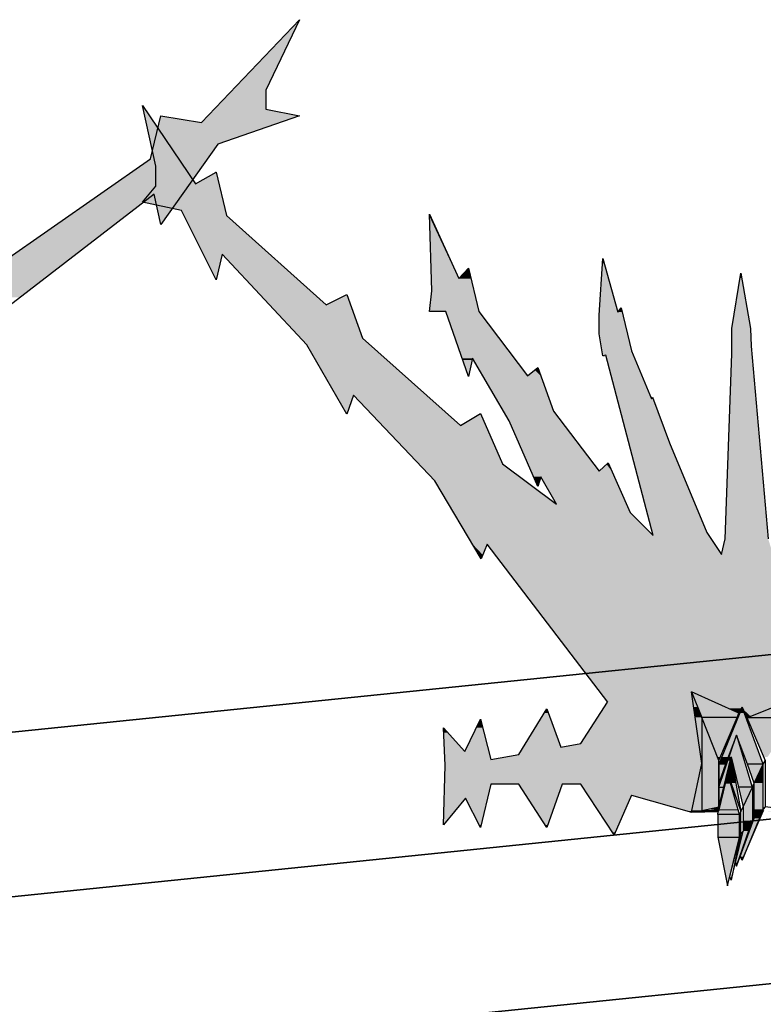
# Model space of a CAD drawing. Header units: millimetres. Extents: x 0 to 16721, y 217 to 10981.
# Tile 379 of 394: x 9391 to 9550, y 6271 to 6481. Entities that reach past the tile are written whole.
import ezdxf

# ---------------------------------------------------------------- set-up
doc = ezdxf.new("R2010")
doc.units = ezdxf.units.MM
doc.layers.add('PDF_PSS & TL', color=7, linetype='Continuous', true_color=0x7fffdf)

msp = doc.modelspace()

# ---------------------------------------------------------------- linework, layer by layer
at = {"layer": 'PDF_PSS & TL', "color": 7, "lineweight": 25}
for points in [[(9429.96, 6459.23), (9450.89, 6481.19)], [(9450.89, 6481.19), (9443.74, 6466.12), (9443.74, 6462.09)], [(9417.36, 6462.87), (9428.66, 6446.1)], [(9420.22, 6449.87), (9417.36, 6462.87)], [(9443.74, 6462.09), (9450.89, 6460.66)], [(9419.05, 6451.43), (9421.26, 6460.66), (9429.96, 6459.23)], [(9450.89, 6460.66), (9433.47, 6454.55)], [(9433.47, 6454.55), (9421.26, 6437.39)], [(9376.55, 6421.8), (9419.04, 6451.43)], [(9420.22, 6445.58), (9420.22, 6449.87)], [(9428.66, 6446.1), (9433.08, 6448.57)], [(9433.08, 6448.57), (9435.29, 6439.34)], [(9417.36, 6442.2), (9420.21, 6445.58)], [(9419.83, 6443.89), (9381.88, 6414.65)], [(9421.26, 6437.39), (9419.83, 6443.89)], [(9425.67, 6440.38), (9417.36, 6442.2)], [(9433.08, 6425.57), (9425.67, 6440.38)], [(9435.29, 6439.34), (9456.6, 6420.24)], [(9479.22, 6423.23), (9478.7, 6439.6)], [(9478.7, 6439.6), (9484.94, 6425.83), (9487.01, 6428.04), (9489.22, 6418.81)], [(9434.38, 6431.03), (9433.08, 6425.57)], [(9452.45, 6411.66), (9434.38, 6431.03)], [(9514.96, 6418.03), (9515.74, 6430.12)], [(9515.73, 6430.12), (9518.98, 6418.68), (9519.63, 6419.59)], [(9541.08, 6366.83), (9541.86, 6370.2), (9543.29, 6409.71), (9543.29, 6415.17), (9545.24, 6426.99), (9547.31, 6415.17), (9547.44, 6411.4), (9551.08, 6370.2)], [(9456.6, 6420.24), (9461.02, 6422.45)], [(9461.02, 6422.45), (9464.4, 6413.09)], [(9482.21, 6418.81), (9478.7, 6418.81), (9479.22, 6423.23)], [(9519.63, 6419.59), (9521.84, 6410.36)], [(9487.01, 6404.9), (9482.21, 6418.81)], [(9489.22, 6418.81), (9499.62, 6405.03), (9501.83, 6406.85)], [(9515.73, 6409.32), (9514.96, 6414), (9514.96, 6418.03)], [(9461.02, 6396.85), (9452.45, 6411.66)], [(9464.4, 6413.09), (9485.32, 6394.38)], [(9516.39, 6409.45), (9515.74, 6409.32)], [(9526.52, 6370.86), (9516.39, 6409.45)], [(9521.84, 6410.36), (9526.13, 6400.1), (9526.39, 6400.49), (9530.03, 6390.74), (9537.96, 6371.51)], [(9487.92, 6408.8), (9487.01, 6404.9)], [(9502.48, 6383.46), (9501.83, 6381.38), (9495.72, 6395.42), (9487.92, 6408.8)], [(9501.83, 6406.85), (9505.21, 6397.5)], [(9462.45, 6400.88), (9461.02, 6396.85)], [(9479.87, 6382.55), (9462.45, 6400.87)], [(9485.33, 6394.38), (9489.61, 6396.98)], [(9489.61, 6396.98), (9494.29, 6386.19), (9505.86, 6377.61)], [(9505.21, 6397.5), (9514.95, 6384.63)], [(9514.96, 6384.63), (9516.9, 6386.45), (9521.58, 6375.79)], [(9489.74, 6365.92), (9479.87, 6382.55)], [(9505.86, 6377.61), (9502.48, 6383.46)], [(9521.58, 6375.79), (9526.52, 6370.86)], [(9537.96, 6371.51), (9541.08, 6366.83)], [(9491.04, 6369.04), (9489.74, 6365.92)], [(9516.78, 6335.25), (9491.04, 6369.03)], [(9521.84, 6315.36), (9534.71, 6311.72), (9536.92, 6322.12), (9534.71, 6337.45)], [(9544.85, 6332.91), (9534.71, 6337.46), (9536.92, 6332)], [(9546.8, 6332), (9556.8, 6332), (9560.44, 6337.46), (9546.8, 6332), (9546.54, 6332)], [(9511.06, 6326.41), (9516.77, 6335.25)], [(9497.8, 6324.07), (9503.78, 6333.82), (9506.77, 6325.63)], [(9550.04, 6321.99), (9545.5, 6334.21), (9540.56, 6321.99), (9540.56, 6322.77)], [(9544.46, 6332), (9544.85, 6332.91), (9545.5, 6334.21), (9546.41, 6332.26), (9546.54, 6332), (9550.43, 6322.77)], [(9486.23, 6324.72), (9489.61, 6331.61)], [(9489.61, 6331.61), (9491.82, 6323.03)], [(9540.56, 6322.77), (9544.46, 6332), (9536.92, 6332)], [(9536.92, 6332), (9536.92, 6322.12), (9536.92, 6312.11)], [(9540.56, 6312.89), (9540.56, 6322.77), (9536.92, 6332)], [(9546.8, 6332), (9546.41, 6332.26)], [(9481.69, 6329.79), (9486.23, 6324.72)], [(9481.69, 6308.99), (9482.08, 6321.73), (9481.69, 6329.79)], [(9540.56, 6317.05), (9544.33, 6328.23), (9547.7, 6317.05)], [(9548.1, 6317.96), (9546.67, 6321.99), (9544.33, 6328.23), (9541.99, 6321.99), (9540.56, 6317.96)], [(9506.77, 6325.63), (9511.06, 6326.41)], [(9491.82, 6323.03), (9497.8, 6324.07)], [(9536.92, 6312.11), (9540.56, 6312.89), (9541.6, 6317.05), (9543.16, 6323.55), (9544.72, 6317.05), (9545.76, 6312.89), (9547.71, 6317.05), (9544.72, 6317.05)], [(9541.86, 6317.83), (9543.16, 6323.55), (9545.24, 6311.85)], [(9556.8, 6312.11), (9550.43, 6312.89), (9550.04, 6312.37), (9550.04, 6321.99), (9550.43, 6322.77), (9550.43, 6312.89)], [(9540.56, 6312.37), (9540.56, 6317.96), (9540.56, 6321.99)], [(9541.99, 6321.99), (9540.56, 6321.99)], [(9540.56, 6321.99), (9540.56, 6312.89), (9540.56, 6312.37), (9540.56, 6312.24)], [(9550.04, 6321.99), (9546.67, 6321.99)], [(9548.1, 6310.42), (9548.1, 6317.96), (9550.04, 6321.99)], [(9542.38, 6320.17), (9541.86, 6317.83), (9540.56, 6312.24), (9540.56, 6312.11)], [(9544.98, 6311.2), (9542.38, 6320.17), (9545.24, 6311.85)], [(9491.82, 6317.7), (9489.61, 6308.48), (9486.37, 6314.71)], [(9497.8, 6317.7), (9491.82, 6317.7)], [(9503.78, 6308.47), (9497.8, 6317.7)], [(9507.03, 6317.7), (9503.78, 6308.48)], [(9511.06, 6317.7), (9507.03, 6317.7)], [(9518.2, 6306.92), (9511.06, 6317.7)], [(9540.56, 6317.96), (9540.56, 6317.05), (9541.6, 6317.05)], [(9540.56, 6312.37), (9540.56, 6312.89), (9540.56, 6317.05), (9540.56, 6312.24)], [(9547.71, 6317.05), (9548.1, 6317.96)], [(9547.71, 6317.05), (9547.71, 6309.9), (9548.1, 6310.42)], [(9486.36, 6314.71), (9481.69, 6308.99)], [(9521.84, 6315.36), (9518.2, 6306.92)], [(9534.71, 6311.72), (9536.92, 6312.11), (9540.56, 6312.11), (9540.56, 6312.37)], [(9540.3, 6311.2), (9540.43, 6311.85), (9540.56, 6312.11)], [(9540.56, 6312.89), (9540.56, 6312.24), (9540.56, 6312.89)], [(9540.56, 6312.37), (9540.56, 6312.37)], [(9540.56, 6312.24), (9540.56, 6312.24)], [(9550.04, 6312.37), (9545.5, 6301.46), (9545.11, 6302.24)], [(9545.24, 6311.85), (9545.76, 6312.89)], [(9545.5, 6301.46), (9550.04, 6311.98), (9550.17, 6312.11)], [(9545.76, 6312.89), (9545.76, 6307.69), (9547.71, 6309.9)], [(9548.1, 6310.42), (9550.04, 6312.37)], [(9544.98, 6306.4), (9544.98, 6311.2), (9540.3, 6311.2), (9540.3, 6306.4), (9544.98, 6306.4), (9545.24, 6307.18), (9545.24, 6311.85), (9544.98, 6311.2)], [(9544.33, 6300.16), (9545.11, 6302.24), (9548.09, 6310.42)], [(9544.07, 6300.94), (9544.33, 6300.16), (9547.7, 6309.9)], [(9540.3, 6306.4), (9542.38, 6296), (9544.98, 6306.4)], [(9542.38, 6296), (9542.9, 6297.95), (9545.24, 6307.17)], [(9543.16, 6297.17), (9544.07, 6300.94), (9545.76, 6307.69), (9545.24, 6307.17), (9543.16, 6297.17), (9542.9, 6297.95)]]:
    msp.add_lwpolyline(points, dxfattribs=at)
at = {"layer": 'PDF_PSS & TL', "lineweight": 0}
for points in [[(9433.08, 6448.57), (9432.95, 6448.57)], [(9478.7, 6439.6), (9478.7, 6439.34)], [(9484.94, 6425.83), (9478.7, 6439.34)], [(9433.08, 6425.7), (9433.08, 6425.57)], [(9515.73, 6409.32), (9516.12, 6409.32)], [(9487.01, 6405.03), (9487.01, 6404.9)], [(9545.24, 6333.82), (9542.77, 6333.82)]]:
    msp.add_lwpolyline(points, close=True, dxfattribs=at)
at = {"layer": 'PDF_PSS & TL', "color": 4, "lineweight": 25}
for points in [[(8844.45, 6274.14), (9262.65, 6315.86), (9605.46, 6350.94), (10098.25, 6401.37), (10517.35, 6443.34), (11172.19, 6443.34), (10517.35, 6443.34), (10098.25, 6401.37), (9605.46, 6350.94), (9262.65, 6315.86), (8844.45, 6274.14)], [(8848.09, 6239.31), (9266.28, 6281.03), (9609.1, 6316.12), (10101.88, 6366.54), (10519.04, 6408.38), (11172.18, 6408.38), (10519.04, 6408.38), (10101.88, 6366.54), (9609.1, 6316.12), (9266.28, 6281.03), (8848.09, 6239.31)], [(8851.59, 6204.48), (9269.78, 6246.2), (9612.6, 6281.29), (10105.38, 6331.71), (10520.85, 6373.29), (11172.18, 6373.29), (10520.85, 6373.29), (10105.38, 6331.71), (9612.6, 6281.29), (9269.78, 6246.2), (8851.59, 6204.48)]]:
    msp.add_lwpolyline(points, dxfattribs=at)
at = {"layer": 'PDF_PSS & TL', "color": 46, "lineweight": 0, "true_color": 0x725600}
for points in [[(9541.86, 6317.96), (9541.86, 6317.83)], [(9536.92, 6312.11), (9537.05, 6312.11)], [(9540.56, 6312.11), (9537.05, 6312.11)], [(9544.72, 6312.24), (9540.56, 6312.24)], [(9544.72, 6312.24), (9540.56, 6312.24)]]:
    msp.add_lwpolyline(points, close=True, dxfattribs=at)
at = {"layer": 'PDF_PSS & TL', "color": 7, "lineweight": 25}
msp.add_lwpolyline([(9534.71, 6311.72), (9540.43, 6311.85)], close=True, dxfattribs=at)
at = {"layer": 'PDF_PSS & TL', "transparency": 33554559}
for points in [[(9450.89, 6481.19), (9443.74, 6466.12), (9436.59, 6466.12)], [(9436.59, 6466.12), (9443.74, 6462.09), (9432.69, 6462.09)], [(9443.74, 6466.12), (9436.59, 6466.12), (9443.74, 6462.09)], [(9417.36, 6462.87), (9420.47, 6458.32), (9418.4, 6458.32)], [(9432.69, 6462.09), (9450.89, 6460.66), (9431.39, 6460.66)], [(9443.74, 6462.09), (9432.69, 6462.09), (9450.89, 6460.66)], [(9421.26, 6460.66), (9429.96, 6459.23), (9421, 6459.23)], [(9431.39, 6460.66), (9446.86, 6459.23), (9429.96, 6459.23)], [(9450.89, 6460.66), (9431.39, 6460.66), (9446.86, 6459.23)], [(9420.47, 6458.32), (9418.4, 6458.32), (9426.06, 6449.87)], [(9418.4, 6458.32), (9426.06, 6449.87), (9420.21, 6449.87)], [(9421, 6459.23), (9433.47, 6454.55), (9419.83, 6454.55)], [(9446.86, 6459.23), (9421, 6459.23), (9433.47, 6454.55)], [(9419.83, 6454.55), (9431.26, 6451.43), (9419.05, 6451.43)], [(9433.47, 6454.55), (9419.83, 6454.55), (9431.26, 6451.43)], [(9419.05, 6451.43), (9425.8, 6443.89), (9408.26, 6443.89)], [(9431.26, 6451.43), (9419.05, 6451.43), (9425.8, 6443.89)], [(9426.06, 6449.87), (9420.22, 6449.87), (9428.66, 6446.1)], [(9420.22, 6449.87), (9428.66, 6446.1), (9420.22, 6446.1)], [(9432.95, 6448.57), (9433.73, 6446.1), (9428.66, 6446.1)], [(9433.08, 6448.57), (9432.95, 6448.57), (9433.73, 6446.1)], [(9420.22, 6445.58), (9434.64, 6442.2), (9417.36, 6442.2)], [(9433.73, 6446.1), (9420.22, 6446.1), (9433.86, 6445.58)], [(9420.22, 6446.1), (9433.86, 6445.58), (9420.22, 6445.58)], [(9433.86, 6445.58), (9420.22, 6445.58), (9434.64, 6442.2)], [(9408.26, 6443.89), (9411.51, 6437.39), (9399.03, 6437.39)], [(9419.83, 6443.89), (9408.26, 6443.89), (9411.51, 6437.39)], [(9419.83, 6443.89), (9425.8, 6443.89), (9421.25, 6437.39)], [(9434.64, 6442.2), (9417.36, 6442.2), (9435.16, 6440.38)], [(9417.36, 6442.2), (9435.16, 6440.38), (9425.67, 6440.38)], [(9435.16, 6440.38), (9425.67, 6440.38), (9435.29, 6439.34)], [(9425.67, 6440.38), (9435.29, 6439.34), (9426.19, 6439.34)], [(9435.29, 6439.34), (9426.19, 6439.34), (9444.65, 6431.03)], [(9426.19, 6439.34), (9444.65, 6431.03), (9430.35, 6431.03)], [(9478.7, 6439.34), (9484.94, 6425.83), (9479.22, 6425.83)], [(9399.03, 6437.39), (9391.11, 6421.8), (9376.55, 6421.8)], [(9411.51, 6437.39), (9399.03, 6437.39), (9391.11, 6421.8)], [(9434.38, 6431.03), (9430.35, 6431.03), (9434.25, 6430.12)], [(9430.35, 6431.03), (9434.25, 6430.12), (9430.87, 6430.12)], [(9433.08, 6425.7), (9433.08, 6425.7), (9430.87, 6430.12)], [(9433.08, 6425.7), (9430.87, 6430.12), (9434.25, 6430.12)], [(9444.65, 6431.03), (9434.38, 6431.03), (9445.69, 6430.12)], [(9434.38, 6431.03), (9445.69, 6430.12), (9435.29, 6430.12)], [(9445.69, 6430.12), (9435.29, 6430.12), (9456.6, 6420.24)], [(9435.29, 6430.12), (9456.6, 6420.24), (9444.39, 6420.24)], [(9515.73, 6430.12), (9515.99, 6429.08), (9515.73, 6429.08)], [(9487.01, 6428.04), (9487.27, 6427), (9486.1, 6427)], [(9515.74, 6429.08), (9518.98, 6418.68), (9514.96, 6418.68)], [(9515.99, 6429.08), (9515.74, 6429.08), (9518.98, 6418.68)], [(9487.53, 6425.83), (9479.22, 6425.83), (9488.18, 6423.23)], [(9479.22, 6425.83), (9488.18, 6423.23), (9479.22, 6423.23)], [(9486.1, 6427), (9487.53, 6425.83), (9484.94, 6425.83)], [(9487.27, 6427), (9486.1, 6427), (9487.53, 6425.83)], [(9544.98, 6425.96), (9547.32, 6415.17), (9543.29, 6415.17)], [(9545.24, 6427), (9545.37, 6425.96), (9544.98, 6425.96)], [(9545.37, 6425.96), (9544.98, 6425.96), (9547.32, 6415.17)], [(9461.02, 6422.45), (9461.54, 6420.76), (9457.77, 6420.76)], [(9479.22, 6423.23), (9489.22, 6418.81), (9478.7, 6418.81)], [(9488.18, 6423.23), (9479.22, 6423.23), (9489.22, 6418.81)], [(9461.8, 6420.24), (9444.39, 6420.24), (9464.4, 6413.09)], [(9444.39, 6420.24), (9464.4, 6413.09), (9451.15, 6413.09)], [(9457.77, 6420.76), (9461.8, 6420.24), (9456.6, 6420.24)], [(9461.54, 6420.76), (9457.77, 6420.76), (9461.8, 6420.24)], [(9519.63, 6419.59), (9519.76, 6418.94), (9519.11, 6418.94)], [(9489.22, 6418.81), (9482.21, 6418.81), (9496.76, 6408.8)], [(9482.21, 6418.81), (9496.76, 6408.8), (9485.71, 6408.8)], [(9519.89, 6418.68), (9514.96, 6418.68), (9520.02, 6418.03)], [(9514.96, 6418.68), (9520.02, 6418.03), (9514.96, 6418.03)], [(9520.02, 6418.03), (9514.96, 6418.03), (9520.93, 6414)], [(9514.96, 6418.03), (9520.93, 6414), (9514.96, 6414)], [(9519.11, 6418.94), (9519.89, 6418.68), (9518.98, 6418.68)], [(9519.76, 6418.94), (9519.11, 6418.94), (9519.89, 6418.68)], [(9520.93, 6414), (9514.96, 6414), (9521.84, 6410.36)], [(9514.96, 6414), (9521.84, 6410.36), (9515.61, 6410.36)], [(9547.31, 6415.17), (9543.29, 6415.17), (9547.44, 6411.4)], [(9543.29, 6415.17), (9547.44, 6411.4), (9543.29, 6411.4)], [(9464.4, 6413.09), (9451.15, 6413.09), (9465.96, 6411.66)], [(9451.15, 6413.09), (9465.96, 6411.66), (9452.45, 6411.66)], [(9465.96, 6411.66), (9452.45, 6411.66), (9478.05, 6400.88)], [(9452.45, 6411.66), (9478.05, 6400.88), (9458.68, 6400.88)], [(9547.45, 6411.4), (9543.29, 6411.4), (9547.58, 6409.71)], [(9543.29, 6411.4), (9547.58, 6409.71), (9543.29, 6409.71)], [(9521.84, 6410.36), (9515.61, 6410.36), (9522.23, 6409.45)], [(9515.61, 6410.36), (9522.23, 6409.45), (9515.74, 6409.45)], [(9516.39, 6409.45), (9515.74, 6409.45), (9516.13, 6409.32)], [(9515.74, 6409.45), (9516.13, 6409.32), (9515.74, 6409.32)], [(9522.23, 6409.45), (9516.38, 6409.45), (9522.36, 6409.32)], [(9516.38, 6409.45), (9522.36, 6409.32), (9516.38, 6409.32)], [(9522.36, 6409.32), (9516.38, 6409.32), (9526.13, 6400.1)], [(9516.38, 6409.32), (9526.13, 6400.1), (9518.85, 6400.1)], [(9543.29, 6409.71), (9551.08, 6370.21), (9541.86, 6370.21)], [(9547.58, 6409.71), (9543.29, 6409.71), (9551.08, 6370.21)], [(9487.92, 6408.8), (9485.71, 6408.8), (9487.79, 6408.41)], [(9485.71, 6408.8), (9487.79, 6408.41), (9485.84, 6408.41)], [(9487.01, 6405.03), (9487.01, 6405.03), (9485.84, 6408.41)], [(9487.01, 6405.03), (9485.84, 6408.41), (9487.79, 6408.41)], [(9496.76, 6408.8), (9487.92, 6408.8), (9497.02, 6408.41)], [(9487.92, 6408.8), (9497.02, 6408.41), (9488.18, 6408.41)], [(9497.02, 6408.41), (9488.18, 6408.41), (9499.62, 6405.03)], [(9488.18, 6408.41), (9499.62, 6405.03), (9490.13, 6405.03)], [(9501.83, 6406.85), (9501.96, 6406.33), (9501.18, 6406.33)], [(9502.48, 6405.03), (9490.13, 6405.03), (9505.21, 6397.5)], [(9490.13, 6405.03), (9505.21, 6397.5), (9494.42, 6397.5)], [(9501.18, 6406.33), (9502.48, 6405.03), (9499.62, 6405.03)], [(9501.96, 6406.33), (9501.18, 6406.33), (9502.48, 6405.03)], [(9462.45, 6400.88), (9458.68, 6400.88), (9462.32, 6400.49)], [(9458.68, 6400.88), (9462.32, 6400.49), (9458.94, 6400.49)], [(9478.05, 6400.88), (9462.45, 6400.88), (9478.44, 6400.49)], [(9462.45, 6400.88), (9478.44, 6400.49), (9462.84, 6400.49)], [(9461.02, 6396.85), (9461.02, 6396.85), (9458.94, 6400.49)], [(9461.02, 6396.85), (9458.94, 6400.49), (9462.32, 6400.49)], [(9478.44, 6400.49), (9462.84, 6400.49), (9485.32, 6394.38)], [(9462.84, 6400.49), (9485.32, 6394.38), (9468.69, 6394.38)], [(9526.52, 6400.1), (9518.86, 6400.1), (9530.03, 6390.74)], [(9518.86, 6400.1), (9530.03, 6390.74), (9521.32, 6390.74)], [(9526.39, 6400.49), (9526.52, 6400.1), (9526.13, 6400.1)], [(9489.48, 6396.85), (9490.78, 6394.38), (9485.33, 6394.38)], [(9489.61, 6396.98), (9489.61, 6396.85), (9489.48, 6396.85)], [(9489.61, 6396.85), (9489.48, 6396.85), (9490.78, 6394.38)], [(9505.21, 6397.5), (9494.42, 6397.5), (9506.9, 6395.42)], [(9494.42, 6397.5), (9506.9, 6395.42), (9495.72, 6395.42)], [(9490.78, 6394.38), (9468.69, 6394.38), (9494.29, 6386.19)], [(9468.69, 6394.38), (9494.29, 6386.19), (9476.49, 6386.19)], [(9506.9, 6395.42), (9495.72, 6395.42), (9514.96, 6384.63)], [(9495.72, 6395.42), (9514.96, 6384.63), (9500.4, 6384.63)], [(9530.03, 6390.74), (9521.32, 6390.74), (9537.96, 6371.51)], [(9521.32, 6390.74), (9537.96, 6371.51), (9526.39, 6371.51)], [(9494.29, 6386.19), (9476.49, 6386.19), (9499.1, 6382.55)], [(9476.49, 6386.19), (9499.1, 6382.55), (9479.87, 6382.55)], [(9516.51, 6386.19), (9517.68, 6384.63), (9514.96, 6384.63)], [(9516.9, 6386.45), (9517.03, 6386.19), (9516.51, 6386.19)], [(9517.03, 6386.19), (9516.51, 6386.19), (9517.68, 6384.63)], [(9517.68, 6384.63), (9500.4, 6384.63), (9518.2, 6383.46)], [(9500.4, 6384.63), (9518.2, 6383.46), (9500.92, 6383.46)], [(9499.1, 6382.55), (9479.87, 6382.55), (9505.86, 6377.61)], [(9479.87, 6382.55), (9505.86, 6377.61), (9482.73, 6377.61)], [(9502.48, 6383.46), (9500.92, 6383.46), (9502.22, 6382.55)], [(9500.92, 6383.46), (9502.22, 6382.55), (9501.31, 6382.55)], [(9501.31, 6382.55), (9502.22, 6382.55), (9501.83, 6381.38)], [(9518.2, 6383.46), (9502.48, 6383.46), (9518.59, 6382.55)], [(9502.48, 6383.46), (9518.59, 6382.55), (9503, 6382.55)], [(9518.59, 6382.55), (9503, 6382.55), (9520.8, 6377.61)], [(9503, 6382.55), (9520.8, 6377.61), (9505.86, 6377.61)], [(9520.8, 6377.61), (9482.73, 6377.61), (9521.58, 6375.79)], [(9482.73, 6377.61), (9521.58, 6375.79), (9483.9, 6375.79)], [(9521.58, 6375.79), (9483.9, 6375.79), (9526.52, 6370.86)], [(9483.9, 6375.79), (9526.52, 6370.86), (9486.76, 6370.86)], [(9537.96, 6371.51), (9526.39, 6371.51), (9538.35, 6370.86)], [(9526.39, 6371.51), (9538.35, 6370.86), (9526.52, 6370.86)], [(9538.35, 6370.86), (9486.76, 6370.86), (9539.65, 6369.04)], [(9486.76, 6370.86), (9539.65, 6369.04), (9487.93, 6369.04)], [(9491.04, 6369.04), (9487.92, 6369.04), (9490, 6366.83)], [(9487.92, 6369.04), (9490, 6366.83), (9489.22, 6366.83)], [(9539.65, 6369.04), (9491.04, 6369.04), (9541.08, 6366.83)], [(9491.04, 6369.04), (9541.08, 6366.83), (9492.73, 6366.83)], [(9541.86, 6370.21), (9552.12, 6366.83), (9541.08, 6366.83)], [(9551.08, 6370.21), (9541.86, 6370.21), (9552.12, 6366.83)], [(9490, 6366.83), (9489.22, 6366.83), (9489.74, 6365.92)], [(9489.22, 6366.83), (9490, 6366.83), (9490, 6366.83)], [(9490, 6366.83), (9490, 6366.83), (9489.22, 6366.83)], [(9492.73, 6366.83), (9552.12, 6366.83), (9552.12, 6366.83)], [(9552.12, 6366.83), (9552.12, 6366.83), (9492.73, 6366.83)], [(9623.21, 6366.83), (9492.74, 6366.83), (9589.94, 6337.46)], [(9492.74, 6366.83), (9589.94, 6337.46), (9515.09, 6337.46)], [(9534.71, 6337.46), (9515.09, 6337.46), (9534.97, 6335.25)], [(9515.09, 6337.46), (9534.97, 6335.25), (9516.78, 6335.25)], [(9560.44, 6337.46), (9534.71, 6337.46), (9552.51, 6334.21)], [(9534.71, 6337.46), (9552.51, 6334.21), (9541.86, 6334.21)], [(9516.78, 6335.25), (9536.27, 6326.41), (9511.06, 6326.41)], [(9534.97, 6335.25), (9516.78, 6335.25), (9536.27, 6326.41)], [(9503.78, 6333.82), (9504.04, 6332.91), (9503.13, 6332.91)], [(9545.5, 6334.21), (9541.86, 6334.21), (9545.37, 6333.82)], [(9541.86, 6334.21), (9545.37, 6333.82), (9542.77, 6333.82)], [(9545.37, 6333.82), (9545.24, 6333.82), (9542.77, 6333.82)], [(9542.77, 6333.82), (9545.24, 6333.82), (9544.85, 6332.91)], [(9552.51, 6334.21), (9545.5, 6334.21), (9551.34, 6333.82)], [(9545.5, 6334.21), (9551.34, 6333.82), (9545.63, 6333.82)], [(9545.63, 6333.82), (9546.41, 6332.26), (9547.32, 6332.26)], [(9545.63, 6333.82), (9551.34, 6333.82), (9547.32, 6332.26)], [(9489.61, 6331.61), (9490, 6329.79), (9488.7, 6329.79)], [(9503.13, 6332.91), (9506.77, 6325.63), (9498.71, 6325.63)], [(9504.04, 6332.91), (9503.13, 6332.91), (9506.77, 6325.63)], [(9546.41, 6332.26), (9547.32, 6332.26), (9546.8, 6332)], [(9481.69, 6329.79), (9482.6, 6328.75), (9481.69, 6328.75)], [(9488.7, 6329.79), (9491.3, 6324.72), (9486.23, 6324.72)], [(9490, 6329.79), (9488.7, 6329.79), (9491.3, 6324.72)], [(9482.6, 6328.75), (9481.69, 6328.75), (9486.23, 6324.72)], [(9481.69, 6328.75), (9486.23, 6324.72), (9481.95, 6324.72)], [(9491.3, 6324.72), (9481.95, 6324.72), (9491.82, 6323.03)], [(9481.95, 6324.72), (9491.82, 6323.03), (9482.08, 6323.03)], [(9498.71, 6325.63), (9536.66, 6324.07), (9497.8, 6324.07)], [(9536.4, 6325.63), (9498.71, 6325.63), (9536.66, 6324.07)], [(9511.06, 6326.41), (9536.4, 6325.63), (9506.77, 6325.63)], [(9536.27, 6326.41), (9511.06, 6326.41), (9536.4, 6325.63)], [(9536.79, 6323.03), (9482.08, 6323.03), (9536.92, 6322.12)], [(9482.08, 6323.03), (9536.92, 6322.12), (9482.08, 6322.12)], [(9497.8, 6324.07), (9536.79, 6323.03), (9491.82, 6323.03)], [(9536.66, 6324.07), (9497.8, 6324.07), (9536.79, 6323.03)], [(9482.08, 6321.73), (9536.01, 6317.7), (9481.95, 6317.7)], [(9536.92, 6322.12), (9482.08, 6322.12), (9536.79, 6321.73)], [(9482.08, 6322.12), (9536.79, 6321.73), (9482.08, 6321.73)], [(9536.79, 6321.73), (9482.08, 6321.73), (9536.01, 6317.7)], [(9481.95, 6317.7), (9491.04, 6314.71), (9481.82, 6314.71)], [(9491.82, 6317.7), (9481.95, 6317.7), (9491.04, 6314.71)], [(9497.8, 6317.7), (9503.39, 6308.99), (9503.91, 6308.99)], [(9497.8, 6317.7), (9507.03, 6317.7), (9503.91, 6308.99)], [(9536.01, 6317.7), (9511.06, 6317.7), (9535.49, 6315.36)], [(9511.06, 6317.7), (9535.49, 6315.36), (9512.75, 6315.36)], [(9486.36, 6314.71), (9481.82, 6314.71), (9485.33, 6313.41)], [(9481.82, 6314.71), (9485.33, 6313.41), (9481.82, 6313.41)], [(9491.04, 6314.71), (9486.36, 6314.71), (9490.78, 6313.41)], [(9486.36, 6314.71), (9490.78, 6313.41), (9487.01, 6313.41)], [(9521.84, 6315.36), (9512.75, 6315.36), (9521.58, 6314.71)], [(9512.75, 6315.36), (9521.58, 6314.71), (9513.01, 6314.71)], [(9521.58, 6314.71), (9513.01, 6314.71), (9518.33, 6307.44)], [(9513.01, 6314.71), (9518.33, 6307.44), (9517.94, 6307.44)], [(9535.49, 6315.36), (9521.84, 6315.36), (9535.36, 6314.71)], [(9521.84, 6315.36), (9535.36, 6314.71), (9523.79, 6314.71)], [(9535.36, 6314.71), (9523.79, 6314.71), (9534.84, 6311.98)], [(9523.79, 6314.71), (9534.84, 6311.98), (9533.41, 6311.98)], [(9481.82, 6313.41), (9482.08, 6309.38), (9481.69, 6309.38)], [(9485.33, 6313.41), (9481.82, 6313.41), (9482.08, 6309.38)], [(9490.78, 6313.41), (9487.01, 6313.41), (9489.74, 6308.99)], [(9487.01, 6313.41), (9489.74, 6308.99), (9489.35, 6308.99)], [(9533.41, 6311.98), (9534.84, 6311.98), (9534.71, 6311.72)], [(9481.69, 6309.38), (9482.08, 6309.38), (9481.69, 6308.99)], [(9489.35, 6308.99), (9489.74, 6308.99), (9489.61, 6308.47)], [(9503.39, 6308.99), (9503.91, 6308.99), (9503.78, 6308.48)], [(9517.94, 6307.44), (9518.33, 6307.44), (9518.2, 6306.92)]]:
    msp.add_solid(points, dxfattribs=at)
at = {"layer": 'PDF_PSS & TL', "color": 46, "true_color": 0x725600, "transparency": 33554559}
for points in [[(9541.86, 6334.21), (9534.71, 6337.46), (9536.01, 6334.21)], [(9534.71, 6337.46), (9536.01, 6334.21), (9535.1, 6334.21)], [(9536.01, 6334.21), (9535.1, 6334.21), (9536.92, 6332)], [(9535.1, 6334.21), (9536.92, 6332), (9535.49, 6332)], [(9541.86, 6334.21), (9536.01, 6334.21), (9544.85, 6332.91)], [(9536.01, 6334.21), (9544.85, 6332.91), (9536.53, 6332.91)], [(9545.5, 6334.21), (9546.02, 6332.91), (9544.98, 6332.91)], [(9552.51, 6334.21), (9556.8, 6332), (9546.8, 6332)], [(9536.92, 6332), (9535.49, 6332), (9536.92, 6322.77)], [(9535.49, 6332), (9536.92, 6322.77), (9536.79, 6322.77)], [(9544.85, 6332.91), (9536.53, 6332.91), (9544.46, 6332)], [(9536.53, 6332.91), (9544.46, 6332), (9536.92, 6332)], [(9536.92, 6332), (9538.35, 6328.23), (9536.92, 6328.23)], [(9544.46, 6332), (9536.92, 6332), (9540.82, 6323.55)], [(9536.92, 6332), (9540.82, 6323.55), (9540.3, 6323.55)], [(9544.98, 6332.91), (9547.71, 6328.23), (9543.03, 6328.23)], [(9546.02, 6332.91), (9544.98, 6332.91), (9547.71, 6328.23)], [(9556.8, 6332), (9546.54, 6332), (9554.2, 6328.23)], [(9546.54, 6332), (9554.2, 6328.23), (9548.1, 6328.23)], [(9538.35, 6328.23), (9536.92, 6328.23), (9540.56, 6322.77)], [(9536.92, 6328.23), (9540.56, 6322.77), (9536.92, 6322.77)], [(9543.03, 6328.23), (9542.64, 6323.55), (9541.21, 6323.55)], [(9544.33, 6328.23), (9543.03, 6328.23), (9542.64, 6323.55)], [(9544.33, 6328.23), (9545.76, 6323.55), (9542.77, 6323.55)], [(9547.71, 6328.23), (9544.33, 6328.23), (9549.39, 6323.55)], [(9544.33, 6328.23), (9549.39, 6323.55), (9546.15, 6323.55)], [(9554.2, 6328.23), (9548.1, 6328.23), (9550.95, 6323.55)], [(9548.1, 6328.23), (9550.95, 6323.55), (9550.17, 6323.55)], [(9536.79, 6322.77), (9536.92, 6322.77), (9536.92, 6322.12)], [(9540.56, 6322.77), (9536.92, 6322.77), (9540.56, 6322.12)], [(9536.92, 6322.77), (9540.56, 6322.12), (9536.92, 6322.12)], [(9540.3, 6323.55), (9540.82, 6323.55), (9540.56, 6322.77)], [(9541.21, 6323.55), (9541.99, 6321.99), (9540.56, 6321.99)], [(9542.51, 6322.77), (9541.6, 6317.05), (9540.56, 6317.05)], [(9542.64, 6323.55), (9541.21, 6323.55), (9541.99, 6321.99)], [(9543.03, 6322.77), (9542.51, 6322.77), (9541.6, 6317.05)], [(9543.03, 6322.77), (9543.81, 6320.17), (9542.38, 6320.17)], [(9542.77, 6323.55), (9543.03, 6322.77), (9542.51, 6322.77)], [(9543.16, 6323.55), (9542.77, 6323.55), (9543.03, 6322.77)], [(9543.16, 6323.55), (9543.29, 6322.77), (9543.03, 6322.77)], [(9543.29, 6322.77), (9543.03, 6322.77), (9543.81, 6320.17)], [(9545.76, 6323.55), (9543.16, 6323.55), (9546.02, 6322.77)], [(9543.16, 6323.55), (9546.02, 6322.77), (9543.29, 6322.77)], [(9543.29, 6322.77), (9544.72, 6317.05), (9547.7, 6317.05)], [(9543.29, 6322.77), (9546.02, 6322.77), (9547.7, 6317.05)], [(9549.39, 6323.55), (9546.15, 6323.55), (9550.04, 6321.99)], [(9546.15, 6323.55), (9550.04, 6321.99), (9546.67, 6321.99)], [(9536.79, 6321.99), (9536.92, 6312.11), (9534.84, 6312.11)], [(9536.92, 6322.12), (9536.92, 6321.99), (9536.79, 6321.99)], [(9536.92, 6321.99), (9536.79, 6321.99), (9536.92, 6312.11)], [(9540.56, 6322.12), (9536.92, 6322.12), (9540.56, 6312.89)], [(9536.92, 6322.12), (9540.56, 6312.89), (9536.92, 6312.89)], [(9540.56, 6321.99), (9541.99, 6321.99), (9540.56, 6317.96)], [(9546.67, 6321.99), (9550.04, 6321.99), (9548.1, 6317.96)], [(9550.04, 6321.99), (9550.04, 6320.17), (9549.13, 6320.17)], [(9542.38, 6320.17), (9543.03, 6317.96), (9541.86, 6317.96)], [(9542.38, 6320.17), (9541.86, 6317.96), (9541.86, 6317.96)], [(9541.86, 6317.96), (9541.86, 6317.96), (9542.38, 6320.17)], [(9543.81, 6320.17), (9542.38, 6320.17), (9544.2, 6317.96)], [(9542.38, 6320.17), (9544.2, 6317.96), (9543.16, 6317.96)], [(9549.13, 6320.17), (9550.04, 6317.96), (9548.1, 6317.96)], [(9550.04, 6320.17), (9549.13, 6320.17), (9550.04, 6317.96)], [(9541.86, 6317.83), (9544.72, 6312.24), (9540.56, 6312.24)], [(9540.56, 6317.05), (9541.6, 6317.05), (9540.56, 6312.89)], [(9543.03, 6317.96), (9541.86, 6317.96), (9543.16, 6317.83)], [(9541.86, 6317.96), (9543.16, 6317.83), (9541.86, 6317.83)], [(9543.16, 6317.83), (9541.86, 6317.83), (9544.72, 6312.24)], [(9544.2, 6317.96), (9543.16, 6317.96), (9545.24, 6312.11)], [(9543.16, 6317.96), (9545.24, 6312.11), (9545.11, 6312.11)], [(9544.72, 6317.05), (9547.7, 6317.05), (9545.76, 6312.89)], [(9547.7, 6317.05), (9545.76, 6312.89), (9547.7, 6312.89)], [(9550.04, 6317.96), (9548.1, 6317.96), (9550.04, 6312.37)], [(9548.1, 6317.96), (9550.04, 6312.37), (9548.1, 6312.37)], [(9534.84, 6312.11), (9535.49, 6311.85), (9534.71, 6311.85)], [(9534.84, 6312.11), (9536.92, 6312.11), (9536.92, 6312.11)], [(9536.92, 6312.11), (9536.92, 6312.11), (9534.84, 6312.11)], [(9536.92, 6312.11), (9534.84, 6312.11), (9535.49, 6311.85)], [(9536.92, 6312.11), (9540.43, 6311.85), (9535.75, 6311.85)], [(9540.56, 6312.89), (9536.92, 6312.89), (9537.05, 6312.11)], [(9536.92, 6312.89), (9537.05, 6312.11), (9536.92, 6312.11)], [(9537.05, 6312.11), (9540.56, 6312.11), (9536.92, 6312.11)], [(9540.56, 6312.11), (9536.92, 6312.11), (9540.43, 6311.85)], [(9538.35, 6312.37), (9540.56, 6312.11), (9537.05, 6312.11)], [(9540.56, 6312.89), (9540.56, 6312.37), (9538.35, 6312.37)], [(9540.56, 6312.37), (9538.35, 6312.37), (9540.56, 6312.11)], [(9540.56, 6312.11), (9544.85, 6311.85), (9540.43, 6311.85)], [(9540.56, 6312.24), (9544.72, 6312.24), (9544.72, 6312.24)], [(9544.72, 6312.24), (9544.72, 6312.24), (9540.56, 6312.24)], [(9544.72, 6312.24), (9540.56, 6312.24), (9544.72, 6312.11)], [(9540.56, 6312.24), (9544.72, 6312.11), (9540.56, 6312.11)], [(9540.56, 6312.11), (9544.72, 6312.11), (9544.72, 6312.11)], [(9544.72, 6312.11), (9544.72, 6312.11), (9540.56, 6312.11)], [(9544.72, 6312.11), (9540.56, 6312.11), (9544.85, 6311.85)], [(9545.11, 6312.11), (9545.24, 6312.11), (9545.24, 6311.85)], [(9545.76, 6312.89), (9545.76, 6309.9), (9547.71, 6309.9)], [(9545.76, 6312.89), (9547.71, 6312.89), (9547.71, 6309.9)], [(9548.1, 6312.37), (9548.1, 6311.2), (9548.88, 6311.2)], [(9548.1, 6312.37), (9550.04, 6312.37), (9548.88, 6311.2)], [(9549.78, 6312.11), (9549.13, 6310.42), (9548.1, 6310.42)], [(9549.91, 6312.11), (9549.78, 6312.11), (9549.13, 6310.42)], [(9550.04, 6312.37), (9549.91, 6312.11), (9549.78, 6312.11)], [(9535.75, 6311.85), (9540.43, 6311.85), (9534.71, 6311.72)], [(9534.71, 6311.85), (9535.49, 6311.85), (9534.71, 6311.72)], [(9540.43, 6311.85), (9544.98, 6311.2), (9540.3, 6311.2)], [(9540.3, 6311.2), (9540.3, 6306.4), (9544.98, 6306.4)], [(9540.3, 6311.2), (9544.98, 6311.2), (9544.98, 6306.4)], [(9540.43, 6311.85), (9544.85, 6311.85), (9544.85, 6311.85)], [(9544.85, 6311.85), (9544.85, 6311.85), (9540.43, 6311.85)], [(9544.85, 6311.85), (9540.43, 6311.85), (9544.98, 6311.2)], [(9548.1, 6310.42), (9545.11, 6302.24), (9545.89, 6302.24)], [(9548.1, 6310.42), (9549.14, 6310.42), (9545.89, 6302.24)], [(9548.1, 6311.2), (9548.88, 6311.2), (9548.1, 6310.42)], [(9550.04, 6311.98), (9553.94, 6311.85), (9558.75, 6311.85)], [(9550.04, 6311.98), (9557.71, 6311.98), (9558.75, 6311.85)], [(9547.71, 6309.9), (9546.93, 6307.69), (9545.76, 6307.69)], [(9545.76, 6309.9), (9547.71, 6309.9), (9545.76, 6307.7)], [(9540.3, 6306.4), (9544.98, 6306.4), (9542.38, 6296)], [(9545.76, 6307.69), (9544.07, 6300.94), (9544.59, 6300.94)], [(9545.76, 6307.69), (9546.93, 6307.69), (9544.59, 6300.94)], [(9545.11, 6302.24), (9545.89, 6302.24), (9545.5, 6301.46)], [(9544.07, 6300.94), (9544.59, 6300.94), (9544.33, 6300.16)]]:
    msp.add_solid(points, dxfattribs=at)

doc.saveas('drawing.dxf')
